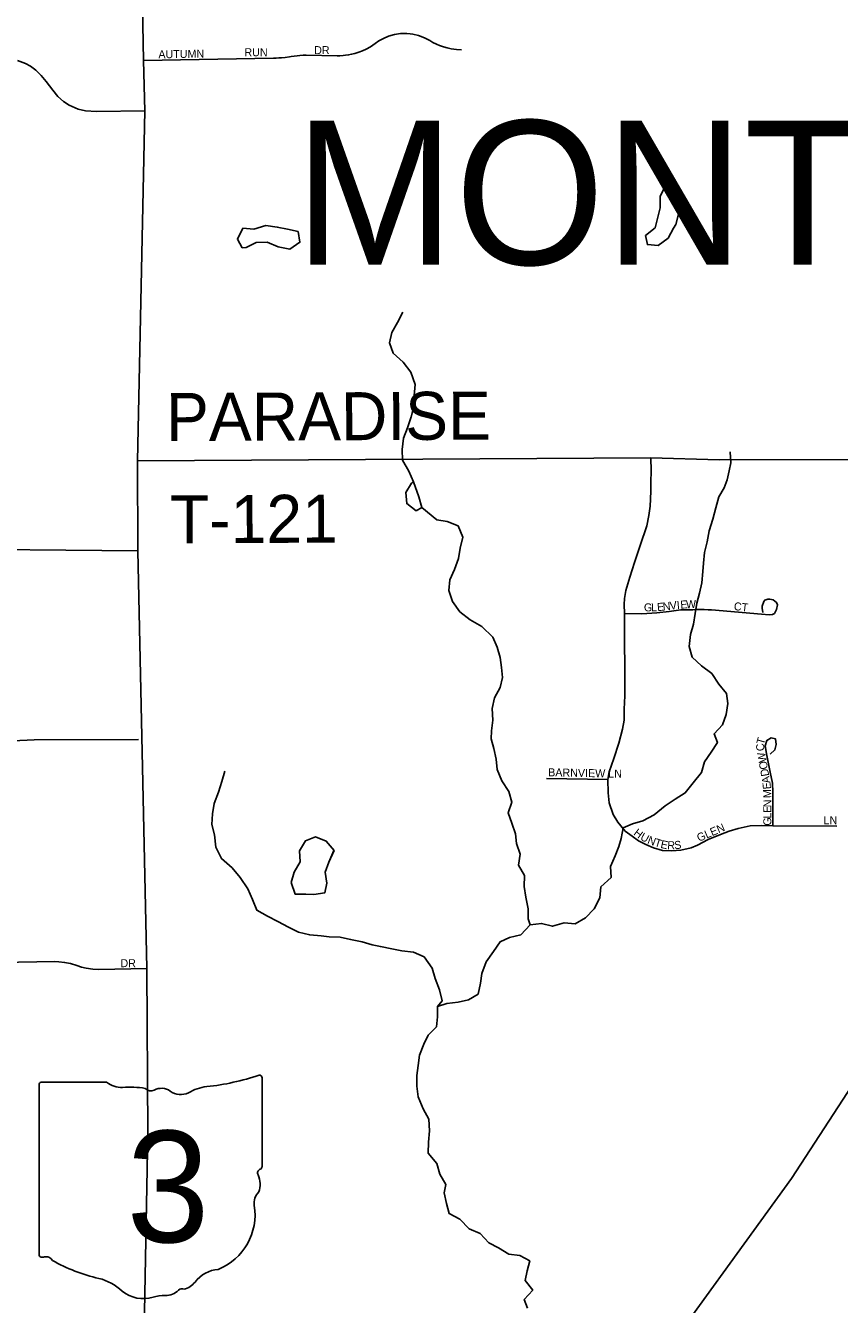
# Model space of a CAD drawing. Extents: x 1985906 to 2277390, y 930619 to 1324581.
# Drawn here: x 2143084 to 2148166, y 1116649 to 1124636 of the extents above; entities that cross this region are included whole.
import ezdxf

# ---------------------------------------------------------------- set-up
doc = ezdxf.new("R2010")
doc.units = 0
for name, color, linetype in [('GM_X_County_Road', 7, 'Continuous'), ('GM_X_Interstate_Route', 7, 'Continuous'), ('GM_X_Minor_Lake', 7, 'Continuous'), ('GM_X_Minor_River', 7, 'Continuous'), ('GM_X_State_Location', 7, 'Continuous'), ('GM_X_State_Route', 7, 'Continuous'), ('GM_X_State_Shield', 7, 'Continuous'), ('GM_X_Township_Road', 7, 'Continuous'), ('GM_X_Township_Road_Text', 7, 'Continuous'), ('GM_X_Township_Subdivision', 7, 'Continuous'), ('GM_X_Township_Subdivision_Text', 7, 'Continuous'), ('GM_X_Township_Text', 7, 'Continuous')]:
    doc.layers.add(name, color=color, linetype=linetype)

msp = doc.modelspace()

# ---------------------------------------------------------------- linework, layer by layer
at = {"layer": 'GM_X_County_Road'}
msp.add_lwpolyline([(2139853.5, 1121339.3), (2139855.5, 1121339.3), (2140909.5, 1121348.7), (2140962.8, 1121349.4), (2142436.2, 1121368.1), (2143784.9, 1121354.9)], dxfattribs=at)
at = {"layer": 'GM_X_Interstate_Route'}
msp.add_lwpolyline([(2143815.8, 1112114.7), (2143853.4, 1112163.1), (2146952.5, 1116173.5), (2147866.6, 1117434.2), (2148508.9, 1118420.1), (2150388.6, 1121516.4), (2150637.3, 1121937.2), (2152143.5, 1124485.6), (2153582.8, 1126891.8), (2154222.8, 1127949.8), (2154274.8, 1128035.4)], dxfattribs=at)
at = {"layer": 'GM_X_Minor_Lake'}
for points in [[(2147076.1, 1123626.8), (2147047.3, 1123569.1), (2147046.2, 1123497), (2147032.9, 1123438.8), (2147015.6, 1123372.4), (2146956.1, 1123323.6), (2146966.8, 1123267.6), (2147035, 1123262.5), (2147096.6, 1123307.3), (2147129.9, 1123369.8)], [(2147075.8, 1123626.2), (2147047.3, 1123569.1), (2147046.2, 1123497), (2147032.9, 1123438.8), (2147015.6, 1123372.4), (2146956.1, 1123323.6), (2146966.8, 1123267.6), (2147035, 1123262.5), (2147096.6, 1123307.3), (2147129.9, 1123369.8)], [(2147129.9, 1123369.8), (2147145.6, 1123394.1), (2147162.7, 1123466.4), (2147155.9, 1123532.5), (2147131, 1123600.2), (2147076.1, 1123626.8)], [(2147129.9, 1123369.8), (2147145.6, 1123394.1), (2147162.7, 1123466.4), (2147155.9, 1123532.5), (2147131, 1123600.2), (2147076.2, 1123626.7)], [(2144786.5, 1123350.4), (2144720.1, 1123363.6), (2144655.8, 1123376.8), (2144583.6, 1123387.9), (2144509.7, 1123365), (2144441.6, 1123370.1), (2144406.4, 1123301.6), (2144437.1, 1123247.8)], [(2144786.4, 1123350.4), (2144720.1, 1123363.6), (2144655.8, 1123376.8), (2144583.6, 1123387.9), (2144509.7, 1123365), (2144441.6, 1123370.1), (2144406.4, 1123301.6), (2144437.1, 1123247.8)], [(2144437.1, 1123247.8), (2144461.1, 1123250.1), (2144524.8, 1123281), (2144592.9, 1123281.9), (2144661.4, 1123252.7), (2144733.6, 1123239.6), (2144797.2, 1123282.4), (2144786.5, 1123350.4)], [(2144437.1, 1123247.8), (2144461.1, 1123250.1), (2144524.8, 1123281), (2144592.9, 1123281.9), (2144661.4, 1123252.7), (2144733.6, 1123239.6), (2144797.2, 1123282.4), (2144786.6, 1123349.8)], [(2145506.7, 1121786.8), (2145494.7, 1121776.7), (2145459.4, 1121720.2), (2145464.2, 1121650.1), (2145522.9, 1121604.8)], [(2145522.9, 1121604.8), (2145558.7, 1121625.3), (2145539.8, 1121693.1), (2145506.7, 1121786.8)], [(2145522.9, 1121604.8), (2145558.7, 1121625.3), (2145539.8, 1121693.1), (2145506.7, 1121786.8)], [(2145010, 1119483.2), (2144961.2, 1119542.6), (2144894.8, 1119569.8), (2144831, 1119544.9), (2144793.7, 1119482.4), (2144798.6, 1119412.3), (2144761.3, 1119347.8), (2144742.1, 1119283.4)], [(2145010.1, 1119483.1), (2144961.2, 1119542.6), (2144894.8, 1119569.8), (2144831, 1119544.9), (2144793.7, 1119482.4), (2144798.6, 1119412.3), (2144761.3, 1119347.8), (2144742.1, 1119283.4)], [(2144742.1, 1119283.4), (2144767, 1119211.6), (2144833.1, 1119210.4), (2144883.2, 1119209.1), (2144953.2, 1119220), (2144964.5, 1119280.2), (2144955.6, 1119348.2), (2144976.9, 1119410.6), (2145010, 1119483.2)], [(2144742.1, 1119283.4), (2144767, 1119211.6), (2144833.1, 1119210.4), (2144883.2, 1119209.1), (2144953.2, 1119220), (2144964.5, 1119280.2), (2144955.6, 1119348.2), (2144976.9, 1119410.6), (2145009.8, 1119482.8)]]:
    msp.add_lwpolyline(points, dxfattribs=at)
at = {"layer": 'GM_X_Minor_River'}
for points in [[(2145439.6, 1122846.1), (2145406, 1122781.8), (2145370.3, 1122719.4), (2145356.8, 1122653.2), (2145379.2, 1122589.3), (2145441.7, 1122533.6), (2145490.2, 1122471.8), (2145516.7, 1122393.8), (2145511.2, 1122325.7), (2145507.6, 1122255.6), (2145492, 1122191.4), (2145468.5, 1122123.1), (2145444.8, 1122058.8), (2145435.3, 1121988.6), (2145437.8, 1121920.6), (2145476.3, 1121852.7), (2145506.7, 1121786.8)], [(2145656.9, 1118508.7), (2145714.9, 1118527.2), (2145784.9, 1118535.6), (2145850.9, 1118550.1), (2145910.7, 1118586.6), (2145924.3, 1118654.8), (2145933.9, 1118714.9), (2145959.4, 1118787.2), (2146007, 1118853.6), (2146046.7, 1118914), (2146106.6, 1118940.4), (2146176.6, 1118956.9), (2146234.2, 1119019.4), (2146306.2, 1119027.9), (2146374.5, 1119010.3), (2146446.4, 1119030.8), (2146516.5, 1119025.3), (2146580.4, 1119063.8), (2146634, 1119120.2), (2146669.6, 1119188.6), (2146677.2, 1119256.7), (2146740.9, 1119315.2), (2146736.4, 1119383.3), (2146766, 1119449.6), (2146789.7, 1119507.8), (2146803.3, 1119558), (2146814.9, 1119624.2), (2146874.8, 1119650.6), (2146938.8, 1119669.1), (2147008.6, 1119705.6), (2147078.3, 1119762.2), (2147140.1, 1119804.7), (2147203.9, 1119843.1), (2147253.6, 1119905.6), (2147305.2, 1119970), (2147324.8, 1120036.3), (2147366.4, 1120098.6), (2147404.1, 1120159), (2147383.7, 1120212.9), (2147435.4, 1120267.4), (2147459, 1120333.6), (2147468.5, 1120401.8), (2147462.1, 1120463.8), (2147413.7, 1120521.6), (2147369.1, 1120589.4), (2147304.8, 1120637.1), (2147246.3, 1120690.8), (2147227.8, 1120756.7), (2147235.3, 1120832.9), (2147254.9, 1120897.1), (2147266.5, 1120963.3), (2147276.1, 1121027.5), (2147291.7, 1121089.7), (2147307.3, 1121155.9), (2147312.8, 1121226.1), (2147316.5, 1121278.1), (2147324, 1121344.3), (2147339.6, 1121410.5), (2147353.2, 1121480.7), (2147376.7, 1121553), (2147394.3, 1121623.2), (2147413.8, 1121691.5), (2147447.5, 1121747.8), (2147465.2, 1121798), (2147478.8, 1121854.2), (2147488.5, 1121904.3), (2147484, 1121972.4)], [(2146234.2, 1119019.4), (2146221.9, 1119057.3), (2146223.5, 1119119.4), (2146207, 1119191.4), (2146196.6, 1119259.5), (2146200.1, 1119327.6), (2146161.6, 1119391.4), (2146173.2, 1119459.6), (2146150.7, 1119527.6), (2146144.3, 1119587.6), (2146119.8, 1119653.6), (2146097.3, 1119719.5), (2146120.9, 1119785.8), (2146102.5, 1119851.7), (2146058, 1119917.6), (2146029.5, 1119989.5), (2146023, 1120053.5), (2146008.6, 1120119.5), (2145992.1, 1120181.5), (2145993.8, 1120231.6), (2146001.3, 1120297.8), (2145996.9, 1120369.8), (2146012.4, 1120438), (2146048, 1120502.4), (2146061.6, 1120564.6), (2146055.2, 1120626.6), (2146046.8, 1120688.7), (2146028.3, 1120752.6), (2146001.9, 1120816.6), (2145933.3, 1120882.2), (2145861, 1120923.8), (2145796.6, 1120973.4), (2145750.1, 1121039.2), (2145727.6, 1121107.2), (2145733.1, 1121173.3), (2145762.7, 1121237.6), (2145788.3, 1121307.9), (2145797.9, 1121372.1), (2145813.5, 1121440.3), (2145785, 1121510.2), (2145716.7, 1121537.8), (2145652.5, 1121549.4), (2145558.6, 1121625.2)], [(2145656.9, 1118508.7), (2145684.7, 1118545), (2145668.2, 1118613), (2145641.7, 1118684.9), (2145623.2, 1118748.9), (2145572.7, 1118818.6), (2145506.4, 1118848.2), (2145434.3, 1118857.8), (2145372.1, 1118869.3), (2145299.9, 1118882.9), (2145247.8, 1118894.6), (2145185.6, 1118912.2), (2145113.4, 1118927.7), (2145049.2, 1118941.3), (2144979.1, 1118944.8), (2144929, 1118950.5), (2144858.9, 1118956), (2144788.7, 1118973.6), (2144726.4, 1119005.2), (2144660.1, 1119040.8), (2144593.8, 1119072.4), (2144527.4, 1119110), (2144500.9, 1119177.9), (2144472.5, 1119243.9), (2144423.9, 1119315.6), (2144373.4, 1119375.4), (2144307, 1119433), (2144272.4, 1119504.9), (2144263.9, 1119581), (2144247.5, 1119644.9), (2144251, 1119713.1), (2144262.6, 1119777.2), (2144288.2, 1119847.5), (2144309.8, 1119913.8), (2144327.3, 1119978)], [(2146218.3, 1116625.8), (2146197.9, 1116679.8), (2146251.6, 1116738.2), (2146203.1, 1116798), (2146216.7, 1116858.1), (2146232.3, 1116920.3), (2146170, 1116954), (2146101.9, 1116961.5), (2146037.5, 1117001.1), (2145977.2, 1117032.8), (2145922.8, 1117090.5), (2145854.5, 1117120.1), (2145796, 1117181.8), (2145729.7, 1117215.4), (2145713.2, 1117279.4), (2145698.8, 1117345.4), (2145708.4, 1117397.5), (2145670, 1117461.3), (2145651.5, 1117529.3), (2145597, 1117593), (2145600.5, 1117661.1), (2145606.1, 1117733.3), (2145601.6, 1117805.4), (2145567.1, 1117869.2), (2145536.5, 1117945.1), (2145528.1, 1118011.1), (2145527.6, 1118079.3), (2145535.2, 1118141.4), (2145544.8, 1118205.6), (2145570.4, 1118273.8), (2145598, 1118330.1), (2145649.7, 1118382.5), (2145657.3, 1118444.7), (2145656.9, 1118508.7)]]:
    msp.add_lwpolyline(points, dxfattribs=at)
at = {"layer": 'GM_X_State_Route'}
for points in [[(2143784.9, 1121354.9), (2143783.7, 1121917.3), (2143828.5, 1124102.5), (2143820.5, 1124417.9), (2143773.6, 1126881.7), (2143773.3, 1127030.7), (2143801.5, 1129721.9)], [(2143853.4, 1112163.1), (2143849.1, 1112486.9), (2143823, 1114450.1), (2143818.5, 1116154.3), (2143846.6, 1117718.8), (2143840.3, 1118746.1), (2143784.9, 1121354.9)]]:
    msp.add_lwpolyline(points, dxfattribs=at)
at = {"layer": 'GM_X_State_Shield'}
for p, q in [((2143168.3, 1118019), (2143168.3, 1116962.3)), ((2143589.7, 1118037.1), (2143182, 1118037.1)), ((2144560.5, 1117510.6), (2144560.5, 1118063.3)), ((2144560.3, 1117510.7), (2144560.5, 1117510.6))]:
    msp.add_line(p, q, dxfattribs=at)
for centre, radius, start, end in [((2143184.2, 1118021.2), 16.1, 98.1301, 188.1301), ((2143686.8, 1118159.8), 156.4, 231.61951, 271.11188), ((2144064.6, 1119477.7), 1476.4, 275.84447, 288.90645), ((2144545, 1118065.6), 15.5, 351.86209, 97.738), ((2143738.7, 1117443.9), 561.6, 80.48669, 94.98827), ((2143866.2, 1118026.7), 45.1, 219.79206, 297.10237), ((2143932.4, 1117904.6), 93.8, 54.46668, 119.14113), ((2144053.5, 1118072.1), 112.9, 233.85621, 294.82819), ((2144252.9, 1117714.4), 297, 97.34618, 120.76885), ((2144556.9, 1117470), 24, 107.94398, 210.33697), ((2144404.3, 1117400.1), 144, 340.03296, 23.64957), ((2144543.9, 1117508.5), 16.6, 289.60381, 7.73413), ((2144616, 1117279.3), 104.8, 136.8065, 186.92959), ((2144147.3, 1117209), 369.3, 292.30889, 8.98584), ((2143184.4, 1116960), 16.3, 171.95839, 258.30661), ((2143186.9, 1117068.1), 124.2, 267.33899, 280.60386), ((2143212.3, 1116901.4), 44.8, 29.74838, 93.27175), ((2143777.5, 1117850.7), 1066.1, 240.41292, 257.1985), ((2144303, 1116665.7), 202.2, 94.40312, 142.57675), ((2143459.7, 1116487.6), 333.6, 47.18416, 75.83597), ((2143958.2, 1116817), 112.8, 268.77702, 315.54927), ((2144060.3, 1116714.7), 31.8, 65.75173, 132.64842), ((2144046.7, 1116859.9), 119.3, 282.87319, 323.27711), ((2143820.5, 1116896.1), 211.7, 230.70037, 286.29184), ((2143942.8, 1116530.8), 173.9, 85.69512, 111.20995)]:
    msp.add_arc(centre, radius, start, end, dxfattribs=at)
at = {"layer": 'GM_X_Township_Road'}
msp.add_lwpolyline([(2143783.7, 1121917.3), (2146987.8, 1121935.6), (2147416.1, 1121923.4), (2148303.6, 1121926.4), (2148717.4, 1121930.8), (2149343.1, 1121921.5), (2150637.3, 1121937.2), (2151809.7, 1121942.3), (2152109.5, 1121942.7), (2152922.8, 1121933.4), (2154172.3, 1121933), (2155025.9, 1121936), (2155965.3, 1121935.1), (2156447.1, 1121939.6)], dxfattribs=at)
at = {"layer": 'GM_X_Township_Subdivision'}
for points in [[(2143820.5, 1124417.9), (2144631.5, 1124432.1), (2144649, 1124432.4), (2144664.7, 1124433.1), (2144681.1, 1124434.3), (2144705.3, 1124436.9), (2144731.1, 1124440.8), (2144742.8, 1124442.7), (2144761.1, 1124445.3), (2144779, 1124447.3), (2144796.2, 1124448.6), (2144817.3, 1124449.7), (2144835.7, 1124449.9), (2145030.7, 1124446.5), (2145046.8, 1124446.8), (2145066.3, 1124448), (2145082.2, 1124449.8), (2145100.6, 1124452.5), (2145120, 1124456.4), (2145140.4, 1124461.6), (2145164.5, 1124469.2), (2145187.1, 1124478), (2145211.4, 1124489.2), (2145237.1, 1124503.3), (2145267.5, 1124523.5), (2145290.2, 1124539.4), (2145319.4, 1124555.8), (2145351.1, 1124569.1), (2145387.9, 1124579.5), (2145424.4, 1124585.1), (2145444.5, 1124586.2), (2145464.4, 1124586), (2145485.4, 1124584.3), (2145503, 1124581.8), (2145537.7, 1124573.5), (2145575.5, 1124559.3), (2145609, 1124541.4), (2145627.9, 1124530.8), (2145649.7, 1124520.1), (2145669.1, 1124511.9), (2145693.2, 1124503.4), (2145717.2, 1124496.6), (2145741.7, 1124491.2), (2145774.9, 1124486.5), (2145807.1, 1124484.6)], [(2143033.5, 1124417.8), (2143084.1, 1124398.9), (2143114.6, 1124382), (2143148.1, 1124357.4), (2143181.2, 1124324.7), (2143212.2, 1124285.6), (2143253.6, 1124232.9), (2143286.3, 1124193.1), (2143320.6, 1124162), (2143355.8, 1124138.5), (2143412.4, 1124113.5), (2143458.5, 1124102.6), (2143526.1, 1124099.3), (2143828.5, 1124102.5)], [(2148151.2, 1119636.5), (2147750.9, 1119637.6), (2147678.6, 1119640.6), (2147610, 1119638), (2147533.6, 1119619.9), (2147477.9, 1119604.4), (2147423.4, 1119583.7), (2147345.7, 1119551.3), (2147280.9, 1119517.6), (2147239.5, 1119499.4), (2147176, 1119486.5), (2147117.7, 1119481.3), (2147060.7, 1119483.9), (2147006.3, 1119500.7), (2146958.4, 1119521.4), (2146911.7, 1119544.8), (2146872.9, 1119573.3), (2146828.9, 1119605.2), (2146782.2, 1119660.1), (2146754, 1119708.7), (2146728.5, 1119782), (2146722.2, 1119844.2), (2146719.6, 1119926.3), (2146729.4, 1119975.2), (2146757.5, 1120058.3), (2146789.3, 1120153.7), (2146811.3, 1120241.7), (2146821.1, 1120298), (2146821.1, 1120366.4), (2146826, 1120449.6), (2146823.3, 1120962.7), (2146822.5, 1121020), (2146824.1, 1121058.3), (2146832.9, 1121106.8), (2146858.4, 1121191.3), (2146886.3, 1121281.3), (2146921.8, 1121388.8), (2146962.8, 1121510.7), (2146975.8, 1121576.7), (2146984.7, 1121633.7), (2146986.7, 1121678.7), (2146988.8, 1121730.7), (2146988.8, 1121784.7), (2146989.8, 1121855.7), (2146987.8, 1121935.6)], [(2146823.3, 1120962.7), (2146933.2, 1120961), (2147026.4, 1120967.4), (2147102.1, 1120975.4), (2147176.2, 1120986.5), (2147250.5, 1120986.5), (2147273.5, 1120987.8), (2147294.3, 1120988.4), (2147322.2, 1120988.3), (2147347.7, 1120987.4), (2147367.5, 1120986.1), (2147679.1, 1120958.8), (2147726.7, 1120955.3), (2147748, 1120957.4), (2147760.4, 1120964.6), (2147774.4, 1120987.9), (2147779, 1121017), (2147773.2, 1121033.2), (2147753.5, 1121048.3), (2147731.4, 1121053), (2147720, 1121053.9), (2147700.3, 1121046.9), (2147694.5, 1121039.3), (2147683.8, 1121008.8), (2147684.6, 1120996.9), (2147687.5, 1120970.1)], [(2143004, 1120168.3), (2143136.5, 1120175.1), (2143789.5, 1120177.4)], [(2147750.9, 1119637.6), (2147751, 1119699.6), (2147751.2, 1119776.5), (2147751.4, 1119848.3), (2147747.8, 1119903), (2147734.6, 1119973.4), (2147714, 1120077.3), (2147703.3, 1120138), (2147713, 1120171), (2147739.1, 1120187.5), (2147767.9, 1120180.6), (2147772.1, 1120144.9), (2147763.8, 1120111.9), (2147733.6, 1120084.5)], [(2146336.7, 1119933), (2146719.6, 1119926.3)], [(2140574.9, 1118812.5), (2140607.1, 1118793.3), (2140645.9, 1118775.2), (2140684.5, 1118761.8), (2140727.7, 1118751.9), (2140762.1, 1118747.5), (2140792, 1118746.1), (2141092.9, 1118744.2), (2141451.9, 1118757.6), (2143265.6, 1118789.3), (2143291.1, 1118788.5), (2143327.7, 1118784.5), (2143364.8, 1118776.9), (2143403.5, 1118765), (2143433.9, 1118755.3), (2143462.7, 1118748.4), (2143504.2, 1118742.5), (2143540.4, 1118740.8), (2143840.3, 1118746.1)]]:
    msp.add_lwpolyline(points, dxfattribs=at)

# ---------------------------------------------------------------- texts
at = {"layer": 'GM_X_State_Location'}
for s in ['s', 'r']:
    msp.add_text(s, height=1, dxfattribs=at).set_placement((2143848.7, 1117420.4))
msp.add_text('3', height=1, rotation=0.00001, dxfattribs=at).set_placement((2143698.1, 1117347.6))
at = {"layer": 'GM_X_State_Shield'}
msp.add_text('3', height=696.1, dxfattribs=at).set_placement((2143714.2, 1117036.8))
at = {"layer": 'GM_X_Township_Road_Text'}
for s, rotation, p in [('PARADISE', 0.2814, (2143961.5, 1122040.2)), ('T-121', 0.2807, (2143986.6, 1121401.4))]:
    msp.add_text(s, height=300, rotation=rotation, dxfattribs=at).set_placement(p)
at = {"layer": 'GM_X_Township_Subdivision_Text'}
for s, rotation, p in [('AUTUMN', 0.93866, (2143913.5, 1124430.8)), ('RUN', 0.00001, (2144450.5, 1124443.9)), ('DR', 0.00001, (2144886.1, 1124457.1)), ('G', 0.13116, (2146945.3, 1120976.8)), ('L', 1.50091, (2146990.6, 1120976.9)), ('E', 5.75796, (2147029.8, 1120978.1)), ('N', 6.64198, (2147065.7, 1120981.7)), ('V', 6.67704, (2147109.4, 1120986.8)), ('I', 5.29734, (2147152.8, 1120991.8)), ('E', 3.30711, (2147174.2, 1120993.8)), ('W', 2.50562, (2147209.2, 1120995.9)), ('CT', 353.66247, (2147505.1, 1120985.5)), ('T', 74.02833, (2147694.7, 1120141.2)), ('C', 96.27851, (2147699.5, 1120106.9)), ('W', 100.58391, (2147712.7, 1120038)), ('O', 100.01939, (2147720.4, 1119994.1)), ('BARNVIEW LN', 358.81946, (2146347.1, 1119947.2)), ('D', 100.02554, (2147728.1, 1119950.8)), ('A', 99.50897, (2147735.4, 1119906.9)), ('E', 95.6078, (2147739.3, 1119868.2)), ('M', 91.27878, (2147740.8, 1119811.3)), ('N', 90.08745, (2147740.9, 1119753)), ('E', 90.1093, (2147740.9, 1119717.8)), ('L', 90.10891, (2147741, 1119682.6)), ('LN', 0.00001, (2148067.3, 1119647.9)), ('H', 322.98584, (2146876.4, 1119584.3)), ('GLEN', 23.20309, (2147289.1, 1119537.2)), ('G', 90.08745, (2147741.1, 1119638.6)), ('U', 331.34526, (2146918.2, 1119553.5)), ('N', 339.22163, (2146963.6, 1119529.2)), ('T', 342.02508, (2147007.3, 1119512.7)), ('E', 347.80702, (2147046.1, 1119500.4)), ('R', 358.93683, (2147091, 1119491.8)), ('S', 5.58276, (2147137, 1119491.3)), ('DR', 0.00001, (2143676.1, 1118754.8))]:
    msp.add_text(s, height=50, rotation=rotation, dxfattribs=at).set_placement(p)
at = {"layer": 'GM_X_Township_Text'}
msp.add_text('MONTVILLE', height=900, rotation=0.00001, dxfattribs=at).set_placement((2144762.4, 1123142.4))

doc.saveas('drawing.dxf')
